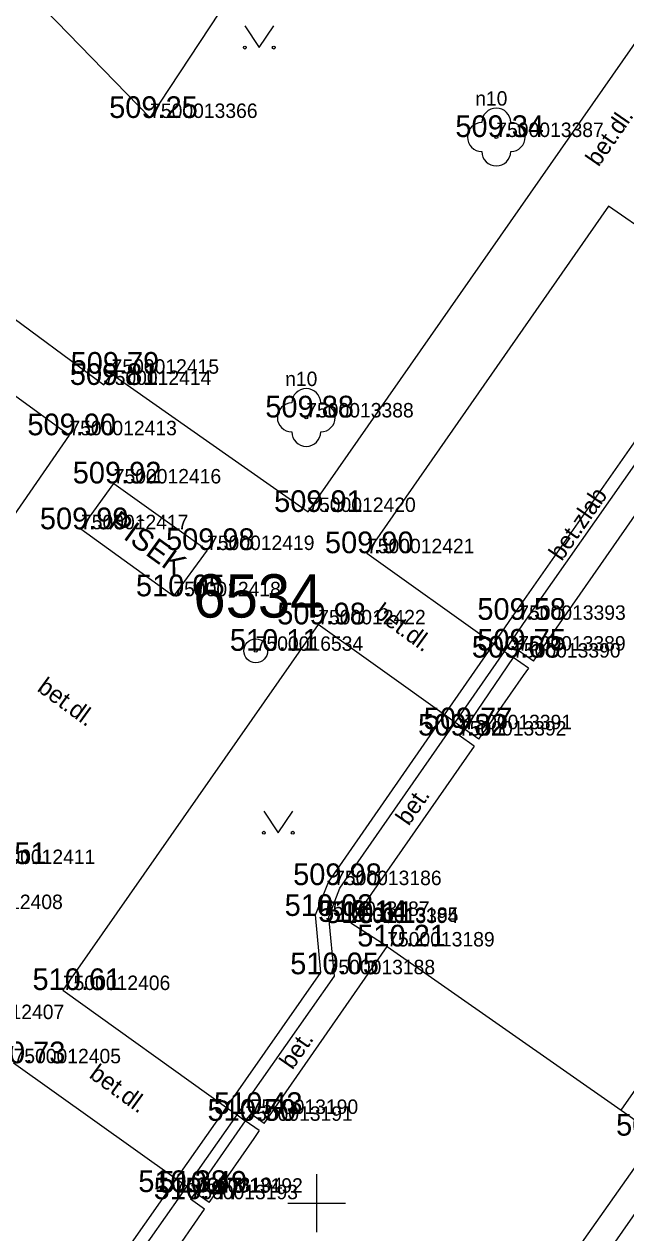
# Model space of a CAD drawing. Extents: x -669251 to -668549, y -1128351 to -1127698.
# Drawn here: x -668910.12 to -668889.3, y -1127851.02 to -1127809.2 of the extents above; entities that cross this region are included whole.
import ezdxf

# ---------------------------------------------------------------- set-up
doc = ezdxf.new("R2010")
doc.units = 0
for name, color, linetype in [('Vrstva 1', 7, 'Continuous'), ('Vrstva 10', 7, 'Continuous'), ('Vrstva 14', 7, 'Continuous'), ('Vrstva 2', 7, 'Continuous'), ('Vrstva 22', 7, 'Continuous'), ('Vrstva 3', 7, 'Continuous'), ('Vrstva 36', 7, 'Continuous'), ('Vrstva 40', 7, 'Continuous'), ('Vrstva 42', 7, 'Continuous'), ('Vrstva 47', 7, 'Continuous'), ('Vrstva 5', 7, 'Continuous'), ('Vrstva 6', 7, 'Continuous'), ('Vrstva 61', 7, 'Continuous'), ('Vrstva 63', 7, 'Continuous')]:
    doc.layers.add(name, color=color, linetype=linetype)

msp = doc.modelspace()

# ---------------------------------------------------------------- linework, layer by layer
at = {"layer": 'Vrstva 1'}
for p, q in [((-668905.762, -1127812.449), (-668905.762, -1127812.449)), ((-668893.781, -1127813.108), (-668893.781, -1127813.108)), ((-668907.094, -1127821.298), (-668907.094, -1127821.298)), ((-668907.361, -1127821.686), (-668907.361, -1127821.686)), ((-668900.358, -1127822.811), (-668900.358, -1127822.811)), ((-668908.555, -1127823.428), (-668908.555, -1127823.428)), ((-668907.021, -1127825.095), (-668907.021, -1127825.095)), ((-668900.288, -1127826.082), (-668900.288, -1127826.082)), ((-668908.155, -1127826.68), (-668908.155, -1127826.68)), ((-668903.792, -1127827.399), (-668903.792, -1127827.399)), ((-668898.257, -1127827.509), (-668898.257, -1127827.509)), ((-668904.957, -1127828.999), (-668904.957, -1127828.999)), ((-668899.943, -1127829.971), (-668899.943, -1127829.971)), ((-668893.02, -1127829.814), (-668893.02, -1127829.814)), ((-668902.107, -1127830.886), (-668902.107, -1127830.886)), ((-668893.024, -1127830.878), (-668893.024, -1127830.878)), ((-668893.198, -1127831.121), (-668893.198, -1127831.121)), ((-668895.072, -1127833.818), (-668895.072, -1127833.818)), ((-668894.878, -1127833.599), (-668894.878, -1127833.599)), ((-668899.393, -1127838.993), (-668899.393, -1127838.993)), ((-668899.811, -1127840.059), (-668899.811, -1127840.059)), ((-668898.813, -1127840.265), (-668898.813, -1127840.265)), ((-668898.813, -1127840.305), (-668898.813, -1127840.305)), ((-668897.557, -1127841.116), (-668897.557, -1127841.116)), ((-668899.618, -1127842.077), (-668899.618, -1127842.077)), ((-668908.782, -1127842.624), (-668908.782, -1127842.624)), ((-668902.467, -1127847.149), (-668902.467, -1127847.149)), ((-668902.28, -1127846.911), (-668902.28, -1127846.911)), ((-668904.896, -1127849.614), (-668904.896, -1127849.614)), ((-668904.197, -1127849.636), (-668904.197, -1127849.636)), ((-668904.364, -1127849.862), (-668904.364, -1127849.862))]:
    msp.add_line(p, q, dxfattribs=at)
at = {"layer": 'Vrstva 10'}
for p, q in [((-668900.288, -1127826.082), (-668886.406, -1127806.172)), ((-668920.784, -1127811.778), (-668907.361, -1127821.686)), ((-668923.14, -1127812.801), (-668908.555, -1127823.428)), ((-668889.894, -1127815.499), (-668898.257, -1127827.509)), ((-668885.454, -1127818.591), (-668889.894, -1127815.499)), ((-668893.205, -1127829.685), (-668885.841, -1127819.156)), ((-668892.835, -1127829.943), (-668885.471, -1127819.412)), ((-668907.361, -1127821.686), (-668907.094, -1127821.298)), ((-668907.094, -1127821.298), (-668900.288, -1127826.082)), ((-668919.223, -1127838.845), (-668908.555, -1127823.428)), ((-668908.155, -1127826.68), (-668907.021, -1127825.095)), ((-668907.021, -1127825.095), (-668903.792, -1127827.399)), ((-668904.957, -1127828.999), (-668908.155, -1127826.68)), ((-668903.792, -1127827.399), (-668904.957, -1127828.999)), ((-668898.257, -1127827.509), (-668893.869, -1127830.642)), ((-668893.869, -1127830.642), (-668893.205, -1127829.685)), ((-668899.943, -1127829.971), (-668908.782, -1127842.624)), ((-668895.575, -1127833.1), (-668899.943, -1127829.971)), ((-668893.503, -1127830.904), (-668892.835, -1127829.943)), ((-668895.575, -1127833.1), (-668893.869, -1127830.642)), ((-668895.209, -1127833.362), (-668893.503, -1127830.904)), ((-668893.869, -1127830.642), (-668893.503, -1127830.904)), ((-668893.503, -1127830.904), (-668893.198, -1127831.121)), ((-668899.593, -1127838.886), (-668895.575, -1127833.1)), ((-668899.193, -1127839.1), (-668895.209, -1127833.362)), ((-668895.209, -1127833.362), (-668895.575, -1127833.1)), ((-668894.878, -1127833.599), (-668895.209, -1127833.362)), ((-668900.04, -1127840.027), (-668899.593, -1127838.886)), ((-668899.582, -1127840.091), (-668899.193, -1127839.1)), ((-668899.85, -1127842.016), (-668900.04, -1127840.027)), ((-668899.386, -1127842.138), (-668899.582, -1127840.091)), ((-668903.118, -1127846.683), (-668899.85, -1127842.016)), ((-668902.752, -1127846.945), (-668899.386, -1127842.138)), ((-668908.782, -1127842.624), (-668903.118, -1127846.683)), ((-668904.857, -1127849.166), (-668910.488, -1127845.158)), ((-668904.857, -1127849.166), (-668903.118, -1127846.683)), ((-668903.118, -1127846.683), (-668902.752, -1127846.945)), ((-668904.49, -1127849.427), (-668902.752, -1127846.945)), ((-668902.752, -1127846.945), (-668902.467, -1127847.149)), ((-668891.745, -1127854.308), (-668887.822, -1127848.697)), ((-668905.08, -1127849.485), (-668904.857, -1127849.166)), ((-668904.49, -1127849.427), (-668904.857, -1127849.166)), ((-668913.476, -1127861.451), (-668905.08, -1127849.485)), ((-668913.109, -1127861.712), (-668904.712, -1127849.743)), ((-668904.712, -1127849.743), (-668904.49, -1127849.427)), ((-668904.197, -1127849.636), (-668904.49, -1127849.427))]:
    msp.add_line(p, q, dxfattribs=at)
at = {"layer": 'Vrstva 14'}
for p, q in [((-668905.762, -1127812.449), (-668895.242, -1127796.483)), ((-668914.82, -1127803.115), (-668905.762, -1127812.449))]:
    msp.add_line(p, q, dxfattribs=at)
at = {"layer": 'Vrstva 22'}
for centre in [(-668893.781, -1127813.108), (-668900.358, -1127822.811)]:
    msp.add_circle(centre, 0.05, dxfattribs=at)
for centre, start, end in [((-668893.781, -1127812.608), 0, 180), ((-668894.281, -1127813.108), 90, 270), ((-668893.281, -1127813.108), 270, 90), ((-668893.781, -1127813.608), 180, 0), ((-668900.358, -1127822.311), 0, 180), ((-668900.858, -1127822.811), 90, 270), ((-668899.858, -1127822.811), 270, 90), ((-668900.358, -1127823.311), 180, 0)]:
    msp.add_arc(centre, 0.5, start, end, dxfattribs=at)
at = {"layer": 'Vrstva 36'}
for p, q in [((-668902.483, -1127809.265), (-668901.983, -1127810.015)), ((-668901.983, -1127810.015), (-668901.483, -1127809.265)), ((-668901.826, -1127836.432), (-668901.326, -1127837.182)), ((-668901.326, -1127837.182), (-668900.826, -1127836.432))]:
    msp.add_line(p, q, dxfattribs=at)
for centre in [(-668902.483, -1127810.015), (-668901.483, -1127810.015), (-668901.826, -1127837.182), (-668900.826, -1127837.182)]:
    msp.add_circle(centre, 0.05, dxfattribs=at)
at = {"layer": 'Vrstva 5'}
for p, q in [((-668892.499, -1127831.244), (-668884.266, -1127819.429)), ((-668893.198, -1127831.121), (-668893.024, -1127830.878)), ((-668892.499, -1127831.244), (-668893.024, -1127830.878)), ((-668893.198, -1127831.121), (-668894.878, -1127833.599)), ((-668892.67, -1127831.489), (-668893.198, -1127831.121)), ((-668892.67, -1127831.489), (-668892.847, -1127831.744)), ((-668895.072, -1127833.818), (-668894.878, -1127833.599)), ((-668894.547, -1127834.184), (-668895.072, -1127833.818)), ((-668894.381, -1127833.945), (-668894.878, -1127833.599)), ((-668894.381, -1127833.945), (-668894.198, -1127833.683)), ((-668894.547, -1127834.184), (-668898.813, -1127840.305)), ((-668897.557, -1127841.116), (-668898.813, -1127840.305)), ((-668889.456, -1127846.786), (-668885.23, -1127840.646)), ((-668901.812, -1127847.236), (-668897.557, -1127841.116)), ((-668897.557, -1127841.116), (-668889.456, -1127846.786)), ((-668889.456, -1127846.786), (-668888.214, -1127847.662)), ((-668902.467, -1127847.149), (-668904.197, -1127849.636)), ((-668902.28, -1127846.911), (-668902.467, -1127847.149)), ((-668901.985, -1127847.484), (-668902.467, -1127847.149)), ((-668901.812, -1127847.236), (-668902.28, -1127846.911)), ((-668901.985, -1127847.484), (-668902.173, -1127847.755)), ((-668892.516, -1127853.765), (-668888.214, -1127847.662)), ((-668904.197, -1127849.636), (-668904.364, -1127849.862)), ((-668903.714, -1127849.972), (-668904.197, -1127849.636)), ((-668903.714, -1127849.972), (-668903.526, -1127849.701)), ((-668912.114, -1127862.052), (-668903.875, -1127850.202)), ((-668903.875, -1127850.202), (-668904.364, -1127849.862))]:
    msp.add_line(p, q, dxfattribs=at)
at = {"layer": 'Vrstva 6'}
for p, q in [((-668892.847, -1127831.744), (-668894.198, -1127833.683)), ((-668902.173, -1127847.755), (-668903.526, -1127849.701))]:
    msp.add_line(p, q, dxfattribs=at)
at = {"layer": 'Vrstva 61'}
for p, q in [((-668900, -1127849), (-668900, -1127851)), ((-668901, -1127850), (-668899, -1127850))]:
    msp.add_line(p, q, dxfattribs=at)
at = {"layer": 'Vrstva 63'}
for radius in [0.412, 0.412, 0.05, 0.05]:
    msp.add_circle((-668902.107, -1127830.886), radius, dxfattribs=at)

# ---------------------------------------------------------------- texts
at = {"layer": 'Vrstva 2'}
for s, p in [('7500013366', (-668905.762, -1127812.449)), ('7500013387', (-668893.781, -1127813.108)), ('7500012415', (-668907.094, -1127821.298)), ('7500012414', (-668907.361, -1127821.686)), ('7500013388', (-668900.358, -1127822.811)), ('7500012413', (-668908.555, -1127823.428)), ('7500012416', (-668907.021, -1127825.095)), ('7500012420', (-668900.288, -1127826.082)), ('7500012417', (-668908.155, -1127826.68)), ('7500012419', (-668903.792, -1127827.399)), ('7500012421', (-668898.257, -1127827.509)), ('7500012418', (-668904.957, -1127828.999)), ('7500013393', (-668893.02, -1127829.814)), ('7500012422', (-668899.943, -1127829.971)), ('7500016534', (-668902.107, -1127830.886)), ('7500013389', (-668893.024, -1127830.878)), ('7500013390', (-668893.198, -1127831.121)), ('7500013391', (-668894.878, -1127833.599)), ('7500013392', (-668895.072, -1127833.818)), ('7500012411', (-668911.376, -1127838.263)), ('7500013186', (-668899.393, -1127838.993)), ('7500012408', (-668912.502, -1127839.822)), ('7500013187', (-668899.811, -1127840.059)), ('7500013185', (-668898.813, -1127840.265)), ('7500013394', (-668898.813, -1127840.305)), ('7500013189', (-668897.557, -1127841.116)), ('7500013188', (-668899.618, -1127842.077)), ('7500012406', (-668908.782, -1127842.624)), ('7500012407', (-668912.452, -1127843.629)), ('7500012405', (-668910.488, -1127845.158)), ('7500013190', (-668902.28, -1127846.911)), ('7500013191', (-668902.467, -1127847.149)), ('7500013194', (-668904.896, -1127849.614)), ('7500013193', (-668904.364, -1127849.862)), ('7500013192', (-668904.197, -1127849.636))]:
    msp.add_text(s, height=0.5, dxfattribs=at).set_placement(p)
at = {"layer": 'Vrstva 3'}
for s, p in [('509.25 ', (-668907.179, -1127812.449)), ('509.34 ', (-668895.198, -1127813.108)), ('509.79 ', (-668908.514, -1127821.298)), ('509.81 ', (-668908.541, -1127821.686)), ('509.88 ', (-668901.775, -1127822.811)), ('509.90 ', (-668910.009, -1127823.428)), ('509.92 ', (-668908.44, -1127825.095)), ('509.91 ', (-668901.47, -1127826.082)), ('509.99 ', (-668909.577, -1127826.68)), ('509.98 ', (-668905.211, -1127827.399)), ('509.90 ', (-668899.711, -1127827.509)), ('510.05 ', (-668906.252, -1127828.999)), ('509.98 ', (-668901.362, -1127829.971)), ('509.58 ', (-668894.437, -1127829.814)), ('510.11 ', (-668903.002, -1127830.886)), ('509.75 ', (-668894.441, -1127830.878)), ('509.68 ', (-668894.629, -1127831.121)), ('509.82 ', (-668896.489, -1127833.818)), ('509.77 ', (-668896.295, -1127833.599)), ('510.51 ', (-668912.413, -1127838.263)), ('509.98 ', (-668900.812, -1127838.993)), ('510.02 ', (-668901.106, -1127840.059)), ('510.14 ', (-668899.945, -1127840.265)), ('510.11 ', (-668899.708, -1127840.305)), ('510.21 ', (-668898.594, -1127841.116)), ('510.05 ', (-668900.913, -1127842.077)), ('510.61 ', (-668909.832, -1127842.624)), ('510.73 ', (-668911.762, -1127845.158)), ('510.50 ', (-668903.776, -1127847.149)), ('510.43 ', (-668903.554, -1127846.911)), ('509.99 ', (-668889.636, -1127847.662)), ('510.38 ', (-668906.17, -1127849.614)), ('510.49 ', (-668905.473, -1127849.636)), ('510.47 ', (-668905.638, -1127849.862))]:
    msp.add_text(s, height=0.75, dxfattribs=at).set_placement(p)
at = {"layer": 'Vrstva 40'}
for s, rotation, p in [('bet.dl.', 55.4547, (-668890.242, -1127814.166)), ('bet.zlab', 55.2277, (-668891.517, -1127827.81)), ('bet.dl.', 323.9643, (-668898.052, -1127829.667)), ('bet.dl.', 323.9643, (-668909.706, -1127832.25)), ('bet.', 55.1291, (-668896.816, -1127836.97)), ('bet.', 55.1892, (-668900.838, -1127845.41)), ('bet.dl.', 323.9643, (-668907.906, -1127845.629))]:
    msp.add_text(s, height=0.6, rotation=rotation, dxfattribs=at).set_placement(p)
at = {"layer": 'Vrstva 42'}
msp.add_text('PÍSEK', height=0.75, rotation=324.1329, dxfattribs=at).set_placement((-668907.267, -1127826.596))
at = {"layer": 'Vrstva 47'}
for p in [(-668894.511, -1127812.022), (-668901.088, -1127821.725)]:
    msp.add_text('n10', height=0.499, dxfattribs=at).set_placement(p)
at = {"layer": 'Vrstva 63'}
msp.add_text('6534', height=1.5, dxfattribs=at).set_placement((-668904.263, -1127829.736))
msp.add_text('6534', height=1.5, dxfattribs=at).set_placement((-668904.263, -1127829.736))

doc.saveas('drawing.dxf')
